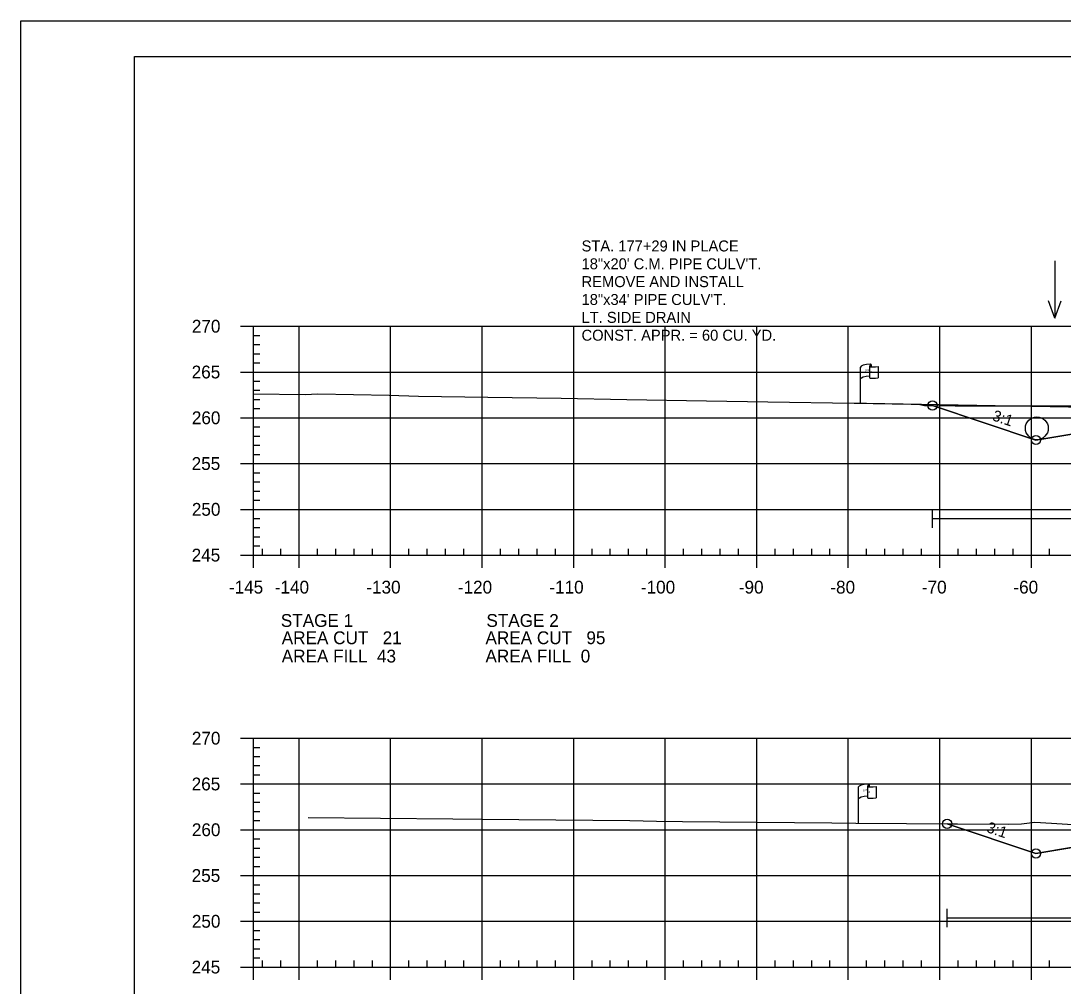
# Model space of a CAD drawing. Extents: x 1365647 to 1367999, y 387113 to 400173.
# Drawn here: x 1365723.7 to 1365837.6, y 387694 to 387799.4 of the extents above; entities that cross this region are included whole.
import ezdxf

# ---------------------------------------------------------------- set-up
doc = ezdxf.new("R2010")
doc.units = 0
for name, color, linetype in [('E_Existing ROW', 7, 'Continuous'), ('R_Axis', 7, 'Continuous'), ('R_Axis Annot', 7, 'Continuous'), ('R_Border', 7, 'Continuous'), ('R_Contours', 7, 'Continuous'), ('R_Draft', 7, 'Continuous'), ('R_Drive', 7, 'Continuous'), ('R_Exist Surface', 7, 'Continuous'), ('R_Fin Surface', 7, 'Continuous'), ('R_Fin Surface Annot', 7, 'Continuous'), ('R_Grid', 7, 'Continuous'), ('R_No Plot', 7, 'Continuous'), ('R_Proposed Const Limits', 7, 'Continuous'), ('R_Water', 7, 'Continuous'), ('R_Water Annot', 7, 'Continuous')]:
    doc.layers.add(name, color=color, linetype=linetype)

msp = doc.modelspace()

# ---------------------------------------------------------------- linework, layer by layer
at = {"layer": 'E_Existing ROW'}
for p, q in [((1365816.59, 387761.84), (1365816.59, 387761.6)), ((1365815.43, 387757.64), (1365815.43, 387761.59)), ((1365816.42, 387761.68), (1365816.42, 387761.67)), ((1365816.42, 387761.67), (1365816.42, 387760.44)), ((1365817.36, 387761.65), (1365817.36, 387760.41)), ((1365815.2, 387711.77), (1365815.2, 387715.72)), ((1365816.2, 387715.81), (1365816.2, 387715.8)), ((1365816.2, 387715.8), (1365816.2, 387714.57)), ((1365816.37, 387715.97), (1365816.37, 387715.73)), ((1365817.13, 387715.78), (1365817.13, 387714.54))]:
    msp.add_line(p, q, dxfattribs=at)
for centre, radius, start, end in [((1365816.5, 387761.68), 0.078, 88.6458, 274.2828), ((1365816.51, 387761.84), 0.0783, 263.0712, 93.9564), ((1365816.5, 387760.44), 0.0783, 180, 273.9564), ((1365816.28, 387715.81), 0.078, 88.6458, 274.2828), ((1365816.29, 387715.97), 0.0783, 263.0712, 93.9564), ((1365816.28, 387714.57), 0.0783, 180, 273.9564)]:
    msp.add_arc(centre, radius, start, end, dxfattribs=at)
for centre, major_axis, ratio, start_param, end_param in [((1365817.01, 387761.63), (-1.58, -0.04), 0.19887, 5.030368, 6.283185), ((1365817, 387760.32), (-1.58, -0.04), 0.19887, 5.083035, 6.194897), ((1365817.72, 387761.75), (-1.23, -0.13), 0.052933, 0.159456, 1.268315), ((1365817.72, 387760.51), (-1.23, -0.13), 0.052933, 0.159456, 1.268315), ((1365816.78, 387715.76), (-1.58, -0.04), 0.19887, 5.030368, 6.283185), ((1365817.49, 387715.88), (-1.23, -0.13), 0.052933, 0.159456, 1.268315), ((1365816.78, 387714.44), (-1.58, -0.04), 0.19887, 5.083035, 6.194897), ((1365817.49, 387714.64), (-1.23, -0.13), 0.052933, 0.159456, 1.268315)]:
    msp.add_ellipse(centre, major_axis=major_axis, ratio=ratio, start_param=start_param, end_param=end_param, dxfattribs=at)
at = {"layer": 'R_Axis'}
for p, q in [((1365747.69, 387766.05), (1365749.09, 387766.05)), ((1365749.09, 387741.05), (1365749.09, 387766.05)), ((1365749.09, 387765.05), (1365749.79, 387765.05)), ((1365749.09, 387764.05), (1365749.79, 387764.05)), ((1365749.09, 387763.05), (1365749.79, 387763.05)), ((1365749.09, 387762.05), (1365749.79, 387762.05)), ((1365747.69, 387761.05), (1365749.09, 387761.05)), ((1365749.09, 387760.05), (1365749.79, 387760.05)), ((1365749.09, 387759.05), (1365749.79, 387759.05)), ((1365749.09, 387758.05), (1365749.79, 387758.05)), ((1365747.69, 387756.05), (1365749.09, 387756.05)), ((1365749.09, 387757.05), (1365749.79, 387757.05)), ((1365749.09, 387755.05), (1365749.79, 387755.05)), ((1365749.09, 387754.05), (1365749.79, 387754.05)), ((1365749.09, 387753.05), (1365749.79, 387753.05)), ((1365749.09, 387752.05), (1365749.79, 387752.05)), ((1365747.69, 387751.05), (1365749.09, 387751.05)), ((1365749.09, 387750.05), (1365749.79, 387750.05)), ((1365749.09, 387749.05), (1365749.79, 387749.05)), ((1365749.09, 387748.05), (1365749.79, 387748.05)), ((1365749.09, 387747.05), (1365749.79, 387747.05)), ((1365747.69, 387746.05), (1365749.09, 387746.05)), ((1365749.09, 387745.05), (1365749.79, 387745.05)), ((1365749.09, 387744.05), (1365749.79, 387744.05)), ((1365749.09, 387743.05), (1365749.79, 387743.05)), ((1365749.09, 387742.05), (1365749.79, 387742.05)), ((1365749.09, 387741.05), (1365749.09, 387741.75)), ((1365750.09, 387741.05), (1365750.09, 387741.75)), ((1365752.09, 387741.05), (1365752.09, 387741.75)), ((1365756.09, 387741.05), (1365756.09, 387741.75)), ((1365758.09, 387741.05), (1365758.09, 387741.75)), ((1365760.09, 387741.05), (1365760.09, 387741.75)), ((1365762.09, 387741.05), (1365762.09, 387741.75)), ((1365766.09, 387741.05), (1365766.09, 387741.75)), ((1365768.09, 387741.05), (1365768.09, 387741.75)), ((1365770.09, 387741.05), (1365770.09, 387741.75)), ((1365772.09, 387741.05), (1365772.09, 387741.75)), ((1365776.09, 387741.05), (1365776.09, 387741.75)), ((1365778.09, 387741.05), (1365778.09, 387741.75)), ((1365780.09, 387741.05), (1365780.09, 387741.75)), ((1365782.09, 387741.05), (1365782.09, 387741.75)), ((1365786.09, 387741.05), (1365786.09, 387741.75)), ((1365788.09, 387741.05), (1365788.09, 387741.75)), ((1365790.09, 387741.05), (1365790.09, 387741.75)), ((1365792.09, 387741.05), (1365792.09, 387741.75)), ((1365796.09, 387741.05), (1365796.09, 387741.75)), ((1365798.09, 387741.05), (1365798.09, 387741.75)), ((1365800.09, 387741.05), (1365800.09, 387741.75)), ((1365802.09, 387741.05), (1365802.09, 387741.75)), ((1365806.09, 387741.05), (1365806.09, 387741.75)), ((1365808.09, 387741.05), (1365808.09, 387741.75)), ((1365810.09, 387741.05), (1365810.09, 387741.75)), ((1365812.09, 387741.05), (1365812.09, 387741.75)), ((1365816.09, 387741.05), (1365816.09, 387741.75)), ((1365818.09, 387741.05), (1365818.09, 387741.75)), ((1365820.09, 387741.05), (1365820.09, 387741.75)), ((1365822.09, 387741.05), (1365822.09, 387741.75)), ((1365826.09, 387741.05), (1365826.09, 387741.75)), ((1365828.09, 387741.05), (1365828.09, 387741.75)), ((1365830.09, 387741.05), (1365830.09, 387741.75)), ((1365832.09, 387741.05), (1365832.09, 387741.75)), ((1365836.09, 387741.05), (1365836.09, 387741.75)), ((1365747.69, 387741.05), (1365749.09, 387741.05)), ((1365749.09, 387741.05), (1366039.09, 387741.05)), ((1365749.09, 387739.65), (1365749.09, 387741.05)), ((1365754.09, 387739.65), (1365754.09, 387741.05)), ((1365764.09, 387739.65), (1365764.09, 387741.05)), ((1365774.09, 387739.65), (1365774.09, 387741.05)), ((1365784.09, 387739.65), (1365784.09, 387741.05)), ((1365794.09, 387739.65), (1365794.09, 387741.05)), ((1365804.09, 387739.65), (1365804.09, 387741.05)), ((1365814.09, 387739.65), (1365814.09, 387741.05)), ((1365824.09, 387739.65), (1365824.09, 387741.05)), ((1365834.09, 387739.65), (1365834.09, 387741.05)), ((1365747.69, 387721.05), (1365749.09, 387721.05)), ((1365749.09, 387696.05), (1365749.09, 387721.05)), ((1365749.09, 387720.05), (1365749.79, 387720.05)), ((1365749.09, 387719.05), (1365749.79, 387719.05)), ((1365749.09, 387718.05), (1365749.79, 387718.05)), ((1365749.09, 387717.05), (1365749.79, 387717.05)), ((1365747.69, 387716.05), (1365749.09, 387716.05)), ((1365749.09, 387715.05), (1365749.79, 387715.05)), ((1365749.09, 387714.05), (1365749.79, 387714.05)), ((1365749.09, 387713.05), (1365749.79, 387713.05)), ((1365749.09, 387712.05), (1365749.79, 387712.05)), ((1365747.69, 387711.05), (1365749.09, 387711.05)), ((1365749.09, 387710.05), (1365749.79, 387710.05)), ((1365749.09, 387709.05), (1365749.79, 387709.05)), ((1365749.09, 387708.05), (1365749.79, 387708.05)), ((1365749.09, 387707.05), (1365749.79, 387707.05)), ((1365747.69, 387706.05), (1365749.09, 387706.05)), ((1365749.09, 387705.05), (1365749.79, 387705.05)), ((1365749.09, 387704.05), (1365749.79, 387704.05)), ((1365749.09, 387703.05), (1365749.79, 387703.05)), ((1365749.09, 387702.05), (1365749.79, 387702.05)), ((1365747.69, 387701.05), (1365749.09, 387701.05)), ((1365749.09, 387700.05), (1365749.79, 387700.05)), ((1365749.09, 387699.05), (1365749.79, 387699.05)), ((1365749.09, 387698.05), (1365749.79, 387698.05)), ((1365749.09, 387697.05), (1365749.79, 387697.05)), ((1365747.69, 387696.05), (1365749.09, 387696.05)), ((1365749.09, 387696.05), (1365749.09, 387696.75)), ((1365749.09, 387696.05), (1366039.09, 387696.05)), ((1365749.09, 387694.65), (1365749.09, 387696.05)), ((1365750.09, 387696.05), (1365750.09, 387696.75)), ((1365752.09, 387696.05), (1365752.09, 387696.75)), ((1365754.09, 387694.65), (1365754.09, 387696.05)), ((1365756.09, 387696.05), (1365756.09, 387696.75)), ((1365758.09, 387696.05), (1365758.09, 387696.75)), ((1365760.09, 387696.05), (1365760.09, 387696.75)), ((1365762.09, 387696.05), (1365762.09, 387696.75)), ((1365764.09, 387694.65), (1365764.09, 387696.05)), ((1365766.09, 387696.05), (1365766.09, 387696.75)), ((1365768.09, 387696.05), (1365768.09, 387696.75)), ((1365770.09, 387696.05), (1365770.09, 387696.75)), ((1365772.09, 387696.05), (1365772.09, 387696.75)), ((1365774.09, 387694.65), (1365774.09, 387696.05)), ((1365776.09, 387696.05), (1365776.09, 387696.75)), ((1365778.09, 387696.05), (1365778.09, 387696.75)), ((1365780.09, 387696.05), (1365780.09, 387696.75)), ((1365782.09, 387696.05), (1365782.09, 387696.75)), ((1365784.09, 387694.65), (1365784.09, 387696.05)), ((1365786.09, 387696.05), (1365786.09, 387696.75)), ((1365788.09, 387696.05), (1365788.09, 387696.75)), ((1365790.09, 387696.05), (1365790.09, 387696.75)), ((1365792.09, 387696.05), (1365792.09, 387696.75)), ((1365794.09, 387694.65), (1365794.09, 387696.05)), ((1365796.09, 387696.05), (1365796.09, 387696.75)), ((1365798.09, 387696.05), (1365798.09, 387696.75)), ((1365800.09, 387696.05), (1365800.09, 387696.75)), ((1365802.09, 387696.05), (1365802.09, 387696.75)), ((1365804.09, 387694.65), (1365804.09, 387696.05)), ((1365806.09, 387696.05), (1365806.09, 387696.75)), ((1365808.09, 387696.05), (1365808.09, 387696.75)), ((1365810.09, 387696.05), (1365810.09, 387696.75)), ((1365812.09, 387696.05), (1365812.09, 387696.75)), ((1365814.09, 387694.65), (1365814.09, 387696.05)), ((1365816.09, 387696.05), (1365816.09, 387696.75)), ((1365818.09, 387696.05), (1365818.09, 387696.75)), ((1365820.09, 387696.05), (1365820.09, 387696.75)), ((1365822.09, 387696.05), (1365822.09, 387696.75)), ((1365824.09, 387694.65), (1365824.09, 387696.05)), ((1365826.09, 387696.05), (1365826.09, 387696.75)), ((1365828.09, 387696.05), (1365828.09, 387696.75)), ((1365830.09, 387696.05), (1365830.09, 387696.75)), ((1365832.09, 387696.05), (1365832.09, 387696.75)), ((1365834.09, 387694.65), (1365834.09, 387696.05)), ((1365836.09, 387696.05), (1365836.09, 387696.75))]:
    msp.add_line(p, q, dxfattribs=at)
at = {"layer": 'R_Border'}
for p, q in [((1365736.09, 387795.51), (1366052.27, 387795.51)), ((1365736.09, 387590.05), (1365736.09, 387795.51))]:
    msp.add_line(p, q, dxfattribs=at)
at = {"layer": 'R_Contours'}
msp.add_lwpolyline([(1365847.47, 387755.77), (1365834.59, 387753.62), (1365823.29, 387757.39), (1365825.78, 387757.37), (1365839.59, 387757.36)], dxfattribs=at)
msp.add_lwpolyline([(1365824.89, 387711.7), (1365831.55, 387711.65), (1365833.02, 387711.68), (1365834.48, 387711.88), (1365836.31, 387711.77), (1365842.08, 387711.4), (1365846.7, 387710.48), (1365834.59, 387708.46)], close=True, dxfattribs=at)
at = {"layer": 'R_Drive'}
msp.add_line((1365849.61, 387757.01), (1365814.09, 387757.66), dxfattribs=at)
at = {"layer": 'R_Exist Surface'}
for points in [[(1365749.09, 387758.66), (1365754.74, 387758.61), (1365756.12, 387758.65), (1365763.92, 387758.52), (1365767.12, 387758.43), (1365774.72, 387758.31), (1365782.73, 387758.18), (1365789.89, 387758.06), (1365798.61, 387757.92), (1365805.3, 387757.8), (1365814.75, 387757.65), (1365820.96, 387757.55), (1365821.72, 387757.52), (1365822.42, 387757.41), (1365823.27, 387757.39), (1365825.78, 387757.37), (1365839.59, 387757.36)], [(1365755.08, 387712.38), (1365770.87, 387712.25), (1365774.07, 387712.19), (1365790.21, 387712.06), (1365793.14, 387712), (1365795.99, 387711.95), (1365812.3, 387711.82), (1365814.9, 387711.77), (1365831.55, 387711.65), (1365833.02, 387711.68), (1365834.48, 387711.88), (1365836.31, 387711.77), (1365842.08, 387711.4)]]:
    msp.add_lwpolyline(points, dxfattribs=at)
at = {"layer": 'R_Fin Surface'}
for points in [[(1365823.29, 387757.39), (1365834.59, 387753.62), (1365847.47, 387755.77), (1365856.59, 387757.29), (1365862.59, 387757.53), (1365864.59, 387757.57), (1365894.09, 387758.16), (1365923.59, 387757.57), (1365925.59, 387757.53), (1365931.59, 387757.29), (1365940.72, 387755.77), (1365953.59, 387753.62), (1365960.28, 387755.86)], [(1365824.89, 387711.7), (1365834.59, 387708.46), (1365847.47, 387710.61), (1365856.59, 387712.13), (1365862.59, 387712.37), (1365864.59, 387712.41), (1365894.09, 387713), (1365923.59, 387712.41), (1365925.59, 387712.37), (1365931.59, 387712.13), (1365940.72, 387710.61), (1365953.59, 387708.46), (1365961.09, 387710.96)]]:
    msp.add_lwpolyline(points, dxfattribs=at)
at = {"layer": 'R_Grid'}
for p, q in [((1365749.09, 387766.05), (1366039.09, 387766.05)), ((1365749.09, 387741.05), (1365749.09, 387766.05)), ((1365754.09, 387741.05), (1365754.09, 387766.05)), ((1365764.09, 387741.05), (1365764.09, 387766.05)), ((1365774.09, 387741.05), (1365774.09, 387766.05)), ((1365784.09, 387741.05), (1365784.09, 387766.05)), ((1365794.09, 387741.05), (1365794.09, 387766.05)), ((1365804.09, 387741.05), (1365804.09, 387766.05)), ((1365814.09, 387741.05), (1365814.09, 387766.05)), ((1365824.09, 387741.05), (1365824.09, 387766.05)), ((1365834.09, 387741.05), (1365834.09, 387766.05)), ((1365749.09, 387761.05), (1366039.09, 387761.05)), ((1365749.09, 387756.05), (1366039.09, 387756.05)), ((1365749.09, 387751.05), (1366039.09, 387751.05)), ((1365749.09, 387746.05), (1366039.09, 387746.05)), ((1365749.09, 387741.05), (1366039.09, 387741.05)), ((1365749.09, 387721.05), (1366039.09, 387721.05)), ((1365749.09, 387696.05), (1365749.09, 387721.05)), ((1365754.09, 387696.05), (1365754.09, 387721.05)), ((1365764.09, 387696.05), (1365764.09, 387721.05)), ((1365774.09, 387696.05), (1365774.09, 387721.05)), ((1365784.09, 387696.05), (1365784.09, 387721.05)), ((1365794.09, 387696.05), (1365794.09, 387721.05)), ((1365804.09, 387696.05), (1365804.09, 387721.05)), ((1365814.09, 387696.05), (1365814.09, 387721.05)), ((1365824.09, 387696.05), (1365824.09, 387721.05)), ((1365834.09, 387696.05), (1365834.09, 387721.05)), ((1365749.09, 387716.05), (1366039.09, 387716.05)), ((1365749.09, 387711.05), (1366039.09, 387711.05)), ((1365749.09, 387706.05), (1366039.09, 387706.05)), ((1365749.09, 387701.05), (1366039.09, 387701.05)), ((1365749.09, 387696.05), (1366039.09, 387696.05))]:
    msp.add_line(p, q, dxfattribs=at)
at = {"layer": 'R_No Plot'}
msp.add_line((1365723.69, 387799.41), (1366057.03, 387799.41), dxfattribs=at)
msp.add_lwpolyline([(1365723.69, 387799.41), (1366057.03, 387799.41), (1366057.03, 387586.07), (1365723.69, 387586.07)], close=True, dxfattribs=at)
for centre in [(1365823.29, 387757.39), (1365823.29, 387757.39), (1365834.59, 387753.62), (1365834.59, 387753.62), (1365834.59, 387753.62), (1365834.59, 387753.62), (1365834.59, 387753.62), (1365824.89, 387711.7), (1365824.89, 387711.7), (1365834.59, 387708.46), (1365834.59, 387708.46), (1365834.59, 387708.46), (1365834.59, 387708.46), (1365834.59, 387708.46)]:
    msp.add_circle(centre, 0.5, dxfattribs=at)
at = {"layer": 'R_Proposed Const Limits'}
for points in [[(1365856.59, 387757.29), (1365834.59, 387753.62), (1365823.29, 387757.39)], [(1365856.59, 387712.13), (1365834.59, 387708.46), (1365824.89, 387711.7)]]:
    msp.add_lwpolyline(points, dxfattribs=at)
at = {"layer": 'R_Water'}
for p, q in [((1365823.29, 387744.04), (1365823.29, 387746.04)), ((1365823.29, 387745.04), (1365882.22, 387745.04)), ((1365824.89, 387700.42), (1365824.89, 387702.42)), ((1365824.89, 387701.42), (1365882.24, 387701.42))]:
    msp.add_line(p, q, dxfattribs=at)
msp.add_circle((1365834.69, 387754.91), 1.25, dxfattribs=at)
at = {"layer": 'R_Water Annot'}
for p, q in [((1365836.65, 387773.2), (1365836.65, 387766.92)), ((1365836.65, 387766.92), (1365835.95, 387768.84)), ((1365836.65, 387766.92), (1365837.35, 387768.84))]:
    msp.add_line(p, q, dxfattribs=at)

# ---------------------------------------------------------------- texts
at = {"layer": 'E_Existing ROW'}
for s, height, rotation, p in [('R ', 0.2, 9.9884, (1365815.95, 387761.09)), (' O', 0.2, 9.9884, (1365816.09, 387761.14)), ('W', 0.2, 351.1788, (1365816.42, 387760.97)), ('DWB 11-9-07', 0.001, 90, (1365816.59, 387761.6)), ('DWB 11-9-07', 0.001, 5.0717, (1365817.35, 387760.41)), ('DWB 11-9-07', 0.001, 90, (1365815.43, 387757.64)), ('R ', 0.2, 9.9884, (1365815.72, 387715.22)), (' O', 0.2, 9.9884, (1365815.87, 387715.27)), ('W', 0.2, 351.1788, (1365816.2, 387715.1)), ('DWB 11-9-07', 0.001, 90, (1365816.37, 387715.73)), ('DWB 11-9-07', 0.001, 5.0717, (1365817.12, 387714.54)), ('DWB 11-9-07', 0.001, 90, (1365815.2, 387711.77))]:
    msp.add_text(s, height=height, rotation=rotation, dxfattribs=at).set_placement(p)
at = {"layer": 'R_Axis Annot'}
for s, p in [('270', (1365742.37, 387765.35)), ('265', (1365742.35, 387760.35)), ('260', (1365742.37, 387755.35)), ('255', (1365742.35, 387750.35)), ('250', (1365742.37, 387745.35)), ('245', (1365742.35, 387740.35)), ('-145', (1365746.42, 387736.85)), ('-140', (1365751.43, 387736.85)), ('-130', (1365761.43, 387736.85)), ('-120', (1365771.43, 387736.85)), ('-110', (1365781.43, 387736.85)), ('-100', (1365791.43, 387736.85)), ('-90', (1365802.13, 387736.85)), ('-80', (1365812.13, 387736.85)), ('-70', (1365822.13, 387736.85)), ('-60', (1365832.13, 387736.85)), ('STAGE 1', (1365752.09, 387733.21)), ('STAGE 2', (1365774.55, 387733.21)), ('AREA CUT   21', (1365752.19, 387731.32)), ('AREA CUT   95', (1365774.45, 387731.32)), ('AREA FILL  43', (1365752.19, 387729.32)), ('AREA FILL  0', (1365774.45, 387729.32)), ('270', (1365742.37, 387720.35)), ('265', (1365742.35, 387715.35)), ('260', (1365742.37, 387710.35)), ('255', (1365742.35, 387705.35)), ('250', (1365742.37, 387700.35)), ('245', (1365742.35, 387695.35))]:
    msp.add_text(s, height=1.4, dxfattribs=at).set_placement(p)
at = {"layer": 'R_Draft'}
for s, p in [('STA. 177+29 IN PLACE', (1365784.95, 387774.22)), ('18"x20\' C.M. PIPE CULV\'T.', (1365784.95, 387772.27)), ('REMOVE AND INSTALL ', (1365784.95, 387770.32)), ('18"x34\' PIPE CULV\'T.', (1365784.95, 387768.37)), ('LT. SIDE DRAIN', (1365784.95, 387766.42)), ('CONST. APPR. = 60 CU. YD.', (1365784.95, 387764.47))]:
    msp.add_text(s, height=1.2, rotation=360, dxfattribs=at).set_placement(p)
at = {"layer": 'R_Fin Surface Annot'}
for rotation, p in [(341.5651, (1365829.74, 387755.8)), (341.5651, (1365829.11, 387710.82)), (341.5626, (1365829.11, 387710.82))]:
    msp.add_text('3:1', height=1.2, rotation=rotation, dxfattribs=at).set_placement(p)

doc.saveas('drawing.dxf')
